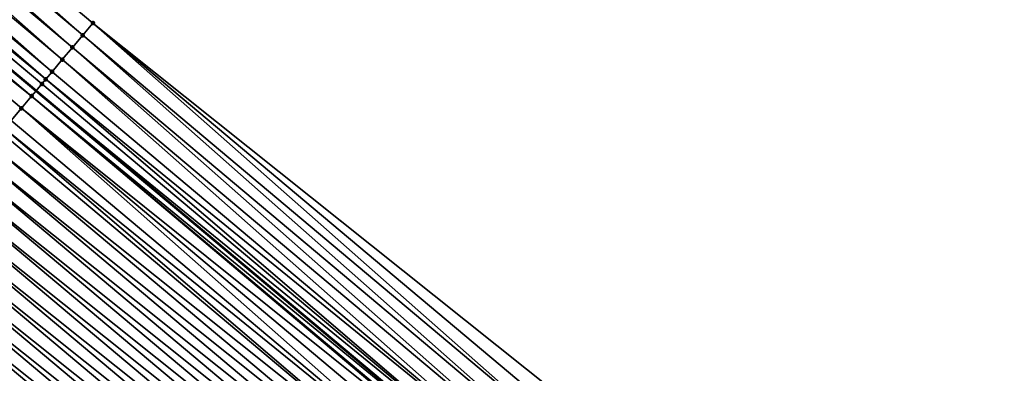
# Model space of a CAD drawing. Header units: feet. Extents: x 2007189 to 2022806, y 818621 to 837694.
# Tile 371 of 680: x 2015861 to 2015892, y 819896 to 819907. Entities that reach past the tile are written whole.
import ezdxf

# ---------------------------------------------------------------- set-up
doc = ezdxf.new("R2010")
doc.units = ezdxf.units.FT
doc.header["$MEASUREMENT"] = 0
for name, color, linetype, lineweight in [('EP_Travel Lane', 172, 'Continuous', 53), ('Road Shots', 141, 'Continuous', 100), ('Road X-Section', 40, 'Continuous', 13)]:
    doc.layers.add(name, color=color, linetype=linetype, lineweight=lineweight)
doc.layers.add('I-77-MM17-21_SB-Surface-Border', color=7, linetype='Continuous')
doc.layers.add('I-77-MM17-21_SB-Surface-TIN', color=7, linetype='Continuous')

msp = doc.modelspace()

# ---------------------------------------------------------------- linework, layer by layer
at = {"layer": 'EP_Travel Lane'}
msp.add_polyline3d([(2015800.343797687, 819956.3280257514, 258.8786010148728), (2015815.66086029, 819943.4708387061, 259.1643164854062), (2015830.978050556, 819930.6135444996, 259.4366893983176), (2015846.295183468, 819917.7562984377, 259.7150493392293), (2015861.612343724, 819904.8990294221, 259.9905541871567), (2015876.929869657, 819892.0414534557, 260.2278165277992), (2015892.247178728, 819879.1840595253, 260.4877616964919), (2015907.564318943, 819866.3268073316, 260.7653570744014), (2015922.881623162, 819853.469417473, 261.0258082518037), (2015938.199376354, 819840.611650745, 261.2393019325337), (2015953.515313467, 819827.7568062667, 261.469608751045), (2015968.83556831, 819814.9028743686, 261.7273404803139), (2015984.155948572, 819802.048837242, 261.9716308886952), (2015999.476426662, 819789.1947180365, 262.205439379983), (2016014.796709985, 819776.3407622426, 262.4601193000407), (2016030.117183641, 819763.4866467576, 262.6944060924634)], dxfattribs=at)
at = {"layer": 'I-77-MM17-21_SB-Surface-Border', "color": 3, "linetype": 'Continuous', "lineweight": -3}
msp.add_polyline3d([(2015801.80948432, 819958.0731653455, 258.8288225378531), (2015816.483349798, 819944.4502775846, 259.1431098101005), (2015831.800585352, 819931.5929453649, 259.4107472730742), (2015848.08246596, 819919.884290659, 259.6512674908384), (2015863.39969002, 819907.0269680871, 259.9200997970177), (2015879.038939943, 819894.5521371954, 260.1299590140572), (2015894.356149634, 819881.6948266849, 260.4002980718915), (2015909.673386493, 819868.8374933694, 260.6677853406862), (2015924.990796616, 819855.9800146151, 260.917161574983), (2015940.308407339, 819843.1223674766, 261.1455541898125), (2015955.302306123, 819829.8850363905, 261.3832154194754), (2015970.300858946, 819816.6483402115, 261.6759490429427), (2015985.299783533, 819803.4113321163, 261.9288547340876), (2015999.977230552, 819789.7913720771, 262.1927512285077), (2016015.619066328, 819777.3203047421, 262.428381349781), (2016030.296526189, 819763.7003339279, 262.690905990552)], dxfattribs=at)
at = {"layer": 'I-77-MM17-21_SB-Surface-TIN', "color": 128, "linetype": 'Continuous', "lineweight": -3}
for points in [[(2015863.07811652, 819906.6440966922, 259.9317648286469), (2015848.08246596, 819919.884290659, 259.6512674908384), (2015847.76083968, 819919.5014635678, 259.6684522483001)], [(2015863.07811652, 819906.6440966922, 259.9317648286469), (2015863.39969002, 819907.0269680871, 259.9200997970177), (2015848.08246596, 819919.884290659, 259.6512674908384)], [(2015862.75648563, 819906.2612734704, 259.9494316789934), (2015847.76083968, 819919.5014635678, 259.6684522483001), (2015847.439235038, 819919.1186183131, 259.6833740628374)], [(2015862.75648563, 819906.2612734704, 259.9494316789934), (2015863.07811652, 819906.6440966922, 259.9317648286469), (2015847.76083968, 819919.5014635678, 259.6684522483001)], [(2015862.434803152, 819905.8784935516, 259.9724935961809), (2015847.439235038, 819919.1186183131, 259.6833740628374), (2015847.1176317, 819918.7357719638, 259.6981594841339)], [(2015862.434803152, 819905.8784935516, 259.9724935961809), (2015862.75648563, 819906.2612734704, 259.9494316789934), (2015847.439235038, 819919.1186183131, 259.6833740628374)], [(2015862.113162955, 819905.4956781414, 259.991133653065), (2015847.1176317, 819918.7357719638, 259.6981594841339), (2015846.796044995, 819918.3529116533, 259.7112055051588)], [(2015862.113162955, 819905.4956781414, 259.991133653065), (2015862.434803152, 819905.8784935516, 259.9724935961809), (2015847.1176317, 819918.7357719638, 259.6981594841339)], [(2015861.916625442, 819905.2616003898, 259.9943218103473), (2015846.796044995, 819918.3529116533, 259.7112055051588), (2015846.474540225, 819917.969982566, 259.715682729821)], [(2015861.916625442, 819905.2616003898, 259.9943218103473), (2015862.113162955, 819905.4956781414, 259.991133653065), (2015846.796044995, 819918.3529116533, 259.7112055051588)], [(2015846.153089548, 819917.5870080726, 259.7145029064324), (2015861.612343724, 819904.8990294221, 259.9905541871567), (2015846.295183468, 819917.7562984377, 259.7150493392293)], [(2015846.462306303, 819917.9554081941, 259.7156920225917), (2015846.295183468, 819917.7562984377, 259.7150493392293), (2015861.612343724, 819904.8990294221, 259.9905541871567)], [(2015861.791681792, 819905.1127292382, 259.9931420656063), (2015846.474540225, 819917.969982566, 259.715682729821), (2015846.462306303, 819917.9554081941, 259.7156920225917)], [(2015861.791681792, 819905.1127292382, 259.9931420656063), (2015846.462306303, 819917.9554081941, 259.7156920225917), (2015861.612343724, 819904.8990294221, 259.9905541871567)], [(2015861.791681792, 819905.1127292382, 259.9931420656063), (2015861.916625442, 819905.2616003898, 259.9943218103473), (2015846.474540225, 819917.969982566, 259.715682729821)], [(2015861.470264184, 819904.7297269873, 259.9885039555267), (2015846.153089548, 819917.5870080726, 259.7145029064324), (2015845.831635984, 819917.2040360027, 259.7136249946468)], [(2015861.470264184, 819904.7297269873, 259.9885039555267), (2015861.612343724, 819904.8990294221, 259.9905541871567), (2015846.153089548, 819917.5870080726, 259.7145029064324)], [(2015860.827351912, 819903.9637871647, 259.9872860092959), (2015861.148811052, 819904.3467545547, 259.9875808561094), (2015845.831635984, 819917.2040360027, 259.7136249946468)], [(2015861.148811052, 819904.3467545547, 259.9875808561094), (2015861.470264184, 819904.7297269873, 259.9885039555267), (2015845.831635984, 819917.2040360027, 259.7136249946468)], [(2015878.395771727, 819893.7864122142, 260.1555078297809), (2015863.39969002, 819907.0269680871, 259.9200997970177), (2015863.07811652, 819906.6440966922, 259.9317648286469)], [(2015878.395771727, 819893.7864122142, 260.1555078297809), (2015878.717308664, 819894.1693143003, 260.14766655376), (2015863.39969002, 819907.0269680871, 259.9200997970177)], [(2015878.717308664, 819894.1693143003, 260.14766655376), (2015879.038939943, 819894.5521371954, 260.1299590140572), (2015863.39969002, 819907.0269680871, 259.9200997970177)], [(2015878.07414489, 819893.4035855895, 260.1727507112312), (2015863.07811652, 819906.6440966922, 259.9317648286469), (2015862.75648563, 819906.2612734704, 259.9494316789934)], [(2015878.07414489, 819893.4035855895, 260.1727507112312), (2015878.395771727, 819893.7864122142, 260.1555078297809), (2015863.07811652, 819906.6440966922, 259.9317648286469)], [(2015877.75246337, 819893.020804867, 260.1957124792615), (2015862.75648563, 819906.2612734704, 259.9494316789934), (2015862.434803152, 819905.8784935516, 259.9724935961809)], [(2015877.75246337, 819893.020804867, 260.1957124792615), (2015878.07414489, 819893.4035855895, 260.1727507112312), (2015862.75648563, 819906.2612734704, 259.9494316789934)], [(2015877.430804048, 819892.6380055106, 260.2163526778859), (2015862.434803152, 819905.8784935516, 259.9724935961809), (2015862.113162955, 819905.4956781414, 259.991133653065)], [(2015877.430804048, 819892.6380055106, 260.2163526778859), (2015877.75246337, 819893.020804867, 260.1957124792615), (2015862.434803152, 819905.8784935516, 259.9724935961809)], [(2015877.430804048, 819892.6380055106, 260.2163526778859), (2015862.113162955, 819905.4956781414, 259.991133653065), (2015861.916625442, 819905.2616003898, 259.9943218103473)], [(2015877.109239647, 819892.2551264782, 260.2270661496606), (2015861.791681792, 819905.1127292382, 259.9931420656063), (2015861.612343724, 819904.8990294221, 259.9905541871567)], [(2015877.109239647, 819892.2551264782, 260.2270661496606), (2015861.916625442, 819905.2616003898, 259.9943218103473), (2015861.791681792, 819905.1127292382, 259.9931420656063)], [(2015877.109239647, 819892.2551264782, 260.2270661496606), (2015877.430804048, 819892.6380055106, 260.2163526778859), (2015861.916625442, 819905.2616003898, 259.9943218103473)], [(2015876.756760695, 819891.8352378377, 260.2284895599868), (2015861.470264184, 819904.7297269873, 259.9885039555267), (2015861.148811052, 819904.3467545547, 259.9875808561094)], [(2015861.470264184, 819904.7297269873, 259.9885039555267), (2015876.929869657, 819892.0414534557, 260.2278165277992), (2015861.612343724, 819904.8990294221, 259.9905541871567)], [(2015876.787764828, 819891.8721722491, 260.2284110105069), (2015876.929869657, 819892.0414534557, 260.2278165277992), (2015861.470264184, 819904.7297269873, 259.9885039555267)], [(2015876.756760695, 819891.8352378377, 260.2284895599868), (2015876.787764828, 819891.8721722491, 260.2284110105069), (2015861.470264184, 819904.7297269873, 259.9885039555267)], [(2015877.109239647, 819892.2551264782, 260.2270661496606), (2015861.612343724, 819904.8990294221, 259.9905541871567), (2015876.929869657, 819892.0414534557, 260.2278165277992)], [(2015876.14485041, 819891.106234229, 260.2274176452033), (2015861.148811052, 819904.3467545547, 259.9875808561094), (2015860.827351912, 819903.9637871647, 259.9872860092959)], [(2015876.14485041, 819891.106234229, 260.2274176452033), (2015876.466316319, 819891.4891959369, 260.2270045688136), (2015861.148811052, 819904.3467545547, 259.9875808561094)], [(2015876.466316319, 819891.4891959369, 260.2270045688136), (2015876.756760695, 819891.8352378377, 260.2284895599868), (2015861.148811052, 819904.3467545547, 259.9875808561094)], [(2015876.14485041, 819891.106234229, 260.2274176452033), (2015860.827351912, 819903.9637871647, 259.9872860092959), (2015860.61397727, 819903.7095238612, 259.9839290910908)], [(2015875.823414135, 819890.7232476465, 260.2247316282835), (2015860.505949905, 819903.5807718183, 259.981016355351), (2015860.184588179, 819903.1977226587, 259.9705339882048)], [(2015875.823414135, 819890.7232476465, 260.2247316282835), (2015860.61397727, 819903.7095238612, 259.9839290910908), (2015860.505949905, 819903.5807718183, 259.981016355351)], [(2015875.823414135, 819890.7232476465, 260.2247316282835), (2015876.14485041, 819891.106234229, 260.2274176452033), (2015860.61397727, 819903.7095238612, 259.9839290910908)], [(2015875.502008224, 819890.3402355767, 260.2188702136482), (2015860.184588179, 819903.1977226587, 259.9705339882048), (2015859.863244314, 819902.8146585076, 259.958183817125)], [(2015875.502008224, 819890.3402355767, 260.2188702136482), (2015875.823414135, 819890.7232476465, 260.2247316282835), (2015860.184588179, 819903.1977226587, 259.9705339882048)], [(2015875.180635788, 819889.9571954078, 260.2095079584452), (2015859.863244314, 819902.8146585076, 259.958183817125), (2015859.541870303, 819902.431619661, 259.9489863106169)], [(2015875.180635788, 819889.9571954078, 260.2095079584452), (2015875.502008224, 819890.3402355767, 260.2188702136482), (2015859.863244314, 819902.8146585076, 259.958183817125)], [(2015874.859232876, 819889.5741808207, 260.203332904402), (2015859.541870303, 819902.431619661, 259.9489863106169), (2015859.22046316, 819902.0486086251, 259.94325367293)], [(2015874.859232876, 819889.5741808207, 260.203332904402), (2015875.180635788, 819889.9571954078, 260.2095079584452), (2015859.541870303, 819902.431619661, 259.9489863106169)], [(2015874.537834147, 819889.1911627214, 260.1967202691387), (2015859.22046316, 819902.0486086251, 259.94325367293), (2015858.899062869, 819901.6655918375, 259.9368044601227)], [(2015874.537834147, 819889.1911627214, 260.1967202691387), (2015874.859232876, 819889.5741808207, 260.203332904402), (2015859.22046316, 819902.0486086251, 259.94325367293)], [(2015874.216432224, 819888.8081473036, 260.1904417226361), (2015858.899062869, 819901.6655918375, 259.9368044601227), (2015858.57766145, 819901.2825759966, 259.9304732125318)], [(2015874.216432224, 819888.8081473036, 260.1904417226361), (2015874.537834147, 819889.1911627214, 260.1967202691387), (2015858.899062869, 819901.6655918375, 259.9368044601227)], [(2015873.895019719, 819888.4251407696, 260.185269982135), (2015858.57766145, 819901.2825759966, 259.9304732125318), (2015858.256268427, 819900.8995531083, 259.9232639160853)], [(2015873.895019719, 819888.4251407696, 260.185269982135), (2015874.216432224, 819888.8081473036, 260.1904417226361), (2015858.57766145, 819901.2825759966, 259.9304732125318)], [(2015873.57363305, 819888.0421125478, 260.1773962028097), (2015858.256268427, 819900.8995531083, 259.9232639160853), (2015857.934887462, 819900.5165200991, 259.9147936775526)], [(2015873.57363305, 819888.0421125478, 260.1773962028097), (2015873.895019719, 819888.4251407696, 260.185269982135), (2015858.256268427, 819900.8995531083, 259.9232639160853)], [(2015873.252243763, 819887.6590865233, 260.1697961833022), (2015857.934887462, 819900.5165200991, 259.9147936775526), (2015857.613503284, 819900.1334897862, 259.9066593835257)], [(2015873.252243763, 819887.6590865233, 260.1697961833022), (2015873.57363305, 819888.0421125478, 260.1773962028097), (2015857.934887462, 819900.5165200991, 259.9147936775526)], [(2015872.93085034, 819887.2760639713, 260.1626287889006), (2015857.613503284, 819900.1334897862, 259.9066593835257), (2015857.292110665, 819899.7504665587, 259.8994078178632)], [(2015872.93085034, 819887.2760639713, 260.1626287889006), (2015873.252243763, 819887.6590865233, 260.1697961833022), (2015857.613503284, 819900.1334897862, 259.9066593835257)], [(2015872.609454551, 819886.8930434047, 260.1557087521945), (2015857.292110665, 819899.7504665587, 259.8994078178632), (2015856.970707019, 819899.3674525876, 259.8933095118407)], [(2015872.609454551, 819886.8930434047, 260.1557087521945), (2015872.93085034, 819887.2760639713, 260.1626287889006), (2015857.292110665, 819899.7504665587, 259.8994078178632)], [(2015872.288046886, 819886.5100328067, 260.1500306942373), (2015856.970707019, 819899.3674525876, 259.8933095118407), (2015856.649333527, 819898.9844133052, 259.8840577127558)], [(2015872.288046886, 819886.5100328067, 260.1500306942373), (2015872.609454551, 819886.8930434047, 260.1557087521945), (2015856.970707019, 819899.3674525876, 259.8933095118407)], [(2015871.966660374, 819886.1270044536, 260.1421405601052), (2015856.649333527, 819898.9844133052, 259.8840577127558), (2015856.327951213, 819898.6013814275, 259.875728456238)], [(2015871.966660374, 819886.1270044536, 260.1421405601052), (2015872.288046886, 819886.5100328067, 260.1500306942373), (2015856.649333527, 819898.9844133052, 259.8840577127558)], [(2015871.645276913, 819885.743973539, 260.133931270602), (2015856.327951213, 819898.6013814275, 259.875728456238), (2015856.00654355, 819898.2183708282, 259.8700502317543)], [(2015871.645276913, 819885.743973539, 260.133931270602), (2015871.966660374, 819886.1270044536, 260.1421405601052), (2015856.327951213, 819898.6013814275, 259.875728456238)], [(2015871.323848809, 819885.360980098, 260.13039079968), (2015856.00654355, 819898.2183708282, 259.8700502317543), (2015855.685133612, 819897.835362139, 259.8646099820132)], [(2015871.323848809, 819885.360980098, 260.13039079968), (2015871.645276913, 819885.743973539, 260.133931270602), (2015856.00654355, 819898.2183708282, 259.8700502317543)], [(2015871.002429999, 819884.9779788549, 260.1258782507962), (2015855.685133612, 819897.835362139, 259.8646099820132), (2015855.363737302, 819897.4523420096, 259.8577444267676)], [(2015871.002429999, 819884.9779788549, 260.1258782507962), (2015871.323848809, 819885.360980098, 260.13039079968), (2015855.685133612, 819897.835362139, 259.8646099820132)], [(2015870.681026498, 819884.5949647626, 260.1197648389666), (2015855.363737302, 819897.4523420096, 259.8577444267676), (2015855.042348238, 819897.0693157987, 259.8501211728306)], [(2015870.681026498, 819884.5949647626, 260.1197648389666), (2015871.002429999, 819884.9779788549, 260.1258782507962), (2015855.363737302, 819897.4523420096, 259.8577444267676)], [(2015870.359625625, 819884.2119484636, 260.1133764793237), (2015855.042348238, 819897.0693157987, 259.8501211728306), (2015854.720963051, 819896.6862863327, 259.8420923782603)], [(2015870.359625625, 819884.2119484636, 260.1133764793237), (2015870.681026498, 819884.5949647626, 260.1197648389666), (2015855.042348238, 819897.0693157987, 259.8501211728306)], [(2015870.038244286, 819883.828915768, 260.1049453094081), (2015854.720963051, 819896.6862863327, 259.8420923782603), (2015854.399582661, 819896.3032528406, 259.8335619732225)], [(2015870.038244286, 819883.828915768, 260.1049453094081), (2015870.359625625, 819884.2119484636, 260.1133764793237), (2015854.720963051, 819896.6862863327, 259.8420923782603)], [(2015869.716846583, 819883.4458968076, 260.0982254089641), (2015854.399582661, 819896.3032528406, 259.8335619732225), (2015854.078221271, 819895.9202031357, 259.8230309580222)], [(2015869.716846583, 819883.4458968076, 260.0982254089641), (2015870.038244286, 819883.828915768, 260.1049453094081), (2015854.399582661, 819896.3032528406, 259.8335619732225)]]:
    msp.add_3dface(points, dxfattribs=at)
at = {"layer": 'Road Shots', "lineweight": 100}
for p in [(2015863.39969002, 819907.0269680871, 259.9200997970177), (2015863.07811652, 819906.6440966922, 259.9317648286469), (2015862.75648563, 819906.2612734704, 259.9494316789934), (2015862.434803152, 819905.8784935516, 259.9724935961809), (2015862.113162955, 819905.4956781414, 259.991133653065), (2015861.791681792, 819905.1127292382, 259.9931420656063), (2015861.916625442, 819905.2616003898, 259.9943218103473), (2015861.470264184, 819904.7297269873, 259.9885039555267), (2015861.148811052, 819904.3467545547, 259.9875808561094)]:
    msp.add_point(p, dxfattribs=at)
at = {"layer": 'Road X-Section', "extrusion": (0.7658703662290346, -0.6428738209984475, 0.01248328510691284), "elevation": 1016796.521554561, "flags": 128}
msp.add_lwpolyline([(1924038.220981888, -12434.00962305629), (1924037.720981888, -12433.99795711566), (1924037.220981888, -12433.98028888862), (1924036.720981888, -12433.95722517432), (1924036.220981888, -12433.93858366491), (1924035.915336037, -12433.93539525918), (1924035.720981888, -12433.93657509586), (1924035.220981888, -12433.94121356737), (1924034.720981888, -12433.94213673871), (1924034.220981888, -12433.9424316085), (1924033.889050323, -12433.9457887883), (1924033.720981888, -12433.94870175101), (1924033.220981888, -12433.959184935), (1924032.720981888, -12433.97153606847), (1924032.220981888, -12433.9807342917), (1924031.720981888, -12433.9864673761), (1924031.220981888, -12433.99291709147), (1924030.720981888, -12433.99924883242), (1924030.220981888, -12434.00645869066), (1924029.720981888, -12434.01492958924), (1924029.220981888, -12434.02306451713), (1924028.720981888, -12434.03031664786), (1924028.220981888, -12434.0364154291), (1924027.720981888, -12434.04566794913), (1924027.220981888, -12434.05399785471), (1924026.720981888, -12434.05967652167), (1924026.220981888, -12434.06511719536), (1924025.720981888, -12434.0719832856), (1924025.220981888, -12434.07960713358), (1924024.720981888, -12434.0876365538), (1924024.220981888, -12434.09616762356), (1924023.720981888, -12434.10669945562), (1924023.220981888, -12434.11607489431), (1924022.720981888, -12434.12188214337), (1924022.220981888, -12434.12740609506), (1924021.720981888, -12434.13465577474), (1924021.220981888, -12434.14232236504), (1924020.720981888, -12434.14951069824), (1924020.220981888, -12434.15613852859), (1924019.720981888, -12434.16423557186), (1924019.220981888, -12434.17002769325), (1924018.720981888, -12434.17484750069), (1924018.220981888, -12434.18097452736), (1924017.720981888, -12434.18882180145), (1924017.220981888, -12434.19637409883), (1924016.720981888, -12434.2027167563), (1924016.220981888, -12434.20912323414), (1924015.720981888, -12434.21725849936), (1924015.220981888, -12434.2254140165), (1924014.720981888, -12434.23329846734), (1924014.220981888, -12434.23958598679), (1924013.720981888, -12434.24566706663), (1924013.220981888, -12434.25285777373), (1924012.720981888, -12434.26149337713), (1924012.220981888, -12434.26947553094), (1924011.720981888, -12434.27975577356), (1924011.220981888, -12434.29042919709), (1924010.720981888, -12434.29776727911), (1924010.529336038, -12434.30271969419), (1924010.220981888, -12434.31405033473), (1924009.720981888, -12434.33814427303), (1924009.220981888, -12434.36491318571), (1924008.720981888, -12434.3909136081), (1924008.220981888, -12434.41492074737), (1924007.720981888, -12434.43575852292), (1924007.220981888, -12434.45465434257), (1924006.720981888, -12434.47471392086), (1924006.220981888, -12434.49700913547), (1924005.94171699, -12434.50944105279)], dxfattribs=at)

doc.saveas('drawing.dxf')
